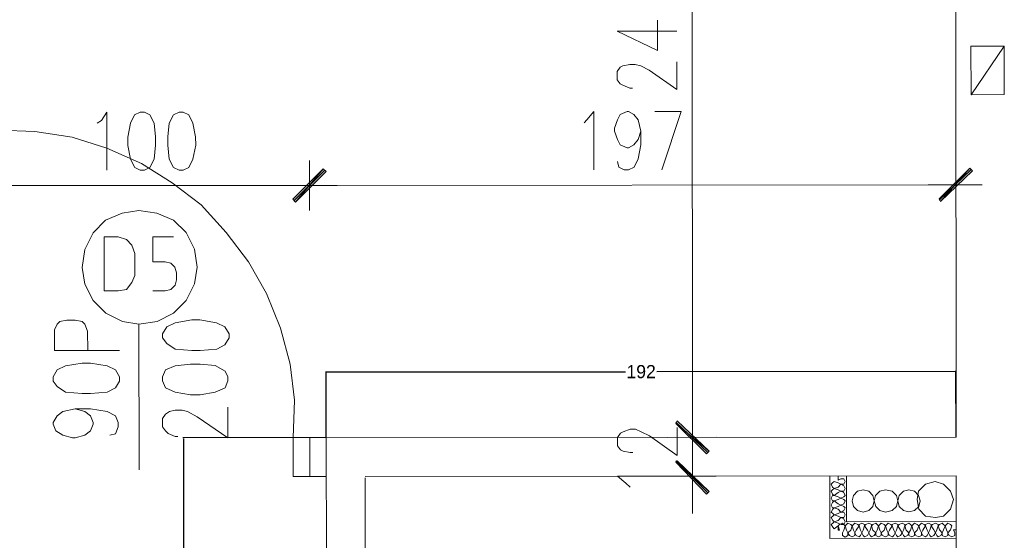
# Model space of a CAD drawing. Header units: inches. Extents: x -5850 to 5646, y 8947 to 13007.
# Tile 344 of 548: x -3442 to -3142, y 12254 to 12413. Entities that reach past the tile are written whole.
import ezdxf

# ---------------------------------------------------------------- set-up
doc = ezdxf.new("R2010")
doc.units = ezdxf.units.IN
doc.header["$MEASUREMENT"] = 0
for name, color, linetype in [('at_Entity', 7, 'Continuous'), ('at_Rect', 7, 'Continuous'), ('at_Solid', 7, 'Continuous')]:
    doc.layers.add(name, color=color, linetype=linetype)
doc.dimstyles.get("Standard").update_dxf_attribs({"dimtxt": 4, "dimasz": 0.18, "dimexe": 0.18, "dimexo": 0.0625, "dimgap": 0.09, "dimtad": 0, "dimtih": 1, "dimtoh": 1, "dimdec": 0, "dimzin": 0, "dimdsep": 46, "dimtxsty": 'Standard', "dimcen": 0.09, "dimadec": 0, "dimazin": 0, "dimtfac": 1, "dimtdec": 0, "dimtofl": 0, "dimtmove": 0, "dimatfit": 3, "dimfxl": 1, "dimtolj": 1, "dimtzin": 0, "dimarcsym": 0})

# ---------------------------------------------------------------- blocks, each defined once
blk = doc.blocks.new('*D7')
at = {"color": 0, "lineweight": -2, "transparency": 16777216}
for p, q in [((-3348.26, 12285.14), (-3391.91, 12285.1)), ((-3391.73, 12284.92), (-3391.6, 12138.51)), ((-3391.47, 11987.91), (-3391.6, 12134.33)), ((-3347.99, 11987.77), (-3391.65, 11987.73))]:
    blk.add_line(p, q, dxfattribs=at)
at = {"color": 0, "transparency": 16777216}
for points in [[(-3391.7, 12284.92), (-3391.76, 12284.92), (-3391.73, 12285.1)], [(-3391.5, 11987.91), (-3391.44, 11987.91), (-3391.47, 11987.73)]]:
    blk.add_solid(points, dxfattribs=at)
at = {"layer": 'Defpoints', "color": 0, "transparency": 16777216}
for p in [(-3348.2, 12285.14), (-3391.47, 11987.73), (-3347.93, 11987.77)]:
    blk.add_point(p, dxfattribs=at)
at = {"color": 0, "lineweight": 20, "transparency": 16777216, "insert": (-3391.6, 12136.42), "char_height": 4, "attachment_point": 5}
blk.add_mtext('\\A1;297', dxfattribs=at)
blk = doc.blocks.new('*D8')
at = {"color": 0, "lineweight": -2, "transparency": 16777216}
for p, q in [((-3156.43, 12285.37), (-3156.45, 12305.51)), ((-3348.2, 12285.2), (-3348.21, 12305.34)), ((-3348.03, 12305.16), (-3257.09, 12305.24)), ((-3156.63, 12305.33), (-3247.57, 12305.25))]:
    blk.add_line(p, q, dxfattribs=at)
at = {"color": 0, "transparency": 16777216}
for points in [[(-3348.03, 12305.19), (-3348.03, 12305.13), (-3348.21, 12305.16)], [(-3156.63, 12305.3), (-3156.63, 12305.36), (-3156.45, 12305.33)]]:
    blk.add_solid(points, dxfattribs=at)
at = {"layer": 'Defpoints', "color": 0, "transparency": 16777216}
for p in [(-3156.45, 12305.33), (-3348.2, 12285.14), (-3156.43, 12285.31)]:
    blk.add_point(p, dxfattribs=at)
at = {"color": 0, "lineweight": 20, "transparency": 16777216, "insert": (-3252.33, 12305.24), "char_height": 4, "attachment_point": 5}
blk.add_mtext('\\A1;192', dxfattribs=at)

msp = doc.modelspace()

# ---------------------------------------------------------------- hatches: boundary and pattern name
at = {"layer": 'at_Solid', "lineweight": 20}
for points in [[(-3358.4, 12357.79), (-3357.56, 12356.95), (-3349.12, 12367.09)], [(-3349.12, 12367.09), (-3357.56, 12356.95), (-3358.4, 12357.79)], [(-3357.56, 12356.95), (-3349.12, 12367.09), (-3348.27, 12366.24)], [(-3348.27, 12366.24), (-3349.12, 12367.09), (-3357.56, 12356.95)], [(-3152.28, 12367.26), (-3161.14, 12357.12), (-3161.56, 12357.96)], [(-3151.43, 12366.42), (-3152.28, 12367.26), (-3161.14, 12357.12)], [(-3231.61, 12281.02), (-3241.76, 12289.46), (-3241.33, 12290.3)], [(-3231.61, 12281.02), (-3241.76, 12289.46), (-3241.33, 12290.3)], [(-3232.46, 12280.17), (-3231.61, 12281.02), (-3241.76, 12289.46)], [(-3232.46, 12280.17), (-3231.61, 12281.02), (-3241.76, 12289.46)], [(-3241.32, 12278.06), (-3241.75, 12277.63), (-3231.6, 12268.77)], [(-3241.75, 12277.63), (-3231.6, 12268.77), (-3232.45, 12267.93)]]:
    msp.add_hatch(color=7, dxfattribs=at).paths.add_polyline_path(points)

# ---------------------------------------------------------------- linework, layer by layer
at = {"layer": 'at_Entity', "color": 7, "lineweight": 20}
for p, q in [((-3156.65, 12529.88), (-3156.43, 12285.31)), ((-3236.9, 12523.89), (-3236.69, 12290.73)), ((-3247.35, 12403.08), (-3247.36, 12412.37)), ((-3259.61, 12408.98), (-3241.44, 12409)), ((-3259.61, 12408.98), (-3247.35, 12403.08)), ((-3151.88, 12389.65), (-3141.75, 12404.44)), ((-3258.75, 12398), (-3257.9, 12398.43)), ((-3257.9, 12398.43), (-3255.8, 12398.85)), ((-3255.8, 12398.85), (-3254.11, 12398.85)), ((-3254.11, 12398.85), (-3252.42, 12398.43)), ((-3252.42, 12398.43), (-3249.88, 12397.16)), ((-3241.42, 12391.26), (-3241.43, 12399.71)), ((-3259.6, 12396.74), (-3258.75, 12398)), ((-3259.59, 12394.2), (-3259.6, 12396.74)), ((-3249.88, 12397.16), (-3241.42, 12391.26)), ((-3258.75, 12392.93), (-3259.59, 12394.2)), ((-3257.9, 12392.51), (-3258.75, 12392.93)), ((-3255.79, 12391.67), (-3257.9, 12392.51)), ((-3254.94, 12391.67), (-3255.79, 12391.67)), ((-3416.71, 12381.81), (-3415.03, 12384.35)), ((-3415.03, 12384.35), (-3415.01, 12366.61)), ((-3406.57, 12383.51), (-3407.84, 12380.97)), ((-3404.89, 12384.36), (-3406.57, 12383.51)), ((-3403.62, 12384.36), (-3404.89, 12384.36)), ((-3401.93, 12383.51), (-3403.62, 12384.36)), ((-3400.66, 12380.98), (-3401.93, 12383.51)), ((-3394.75, 12383.52), (-3396.02, 12380.98)), ((-3393.06, 12384.37), (-3394.75, 12383.52)), ((-3391.79, 12384.37), (-3393.06, 12384.37)), ((-3390.1, 12383.52), (-3391.79, 12384.37)), ((-3388.83, 12380.99), (-3390.1, 12383.52)), ((-3268.87, 12381.95), (-3266.76, 12384.48)), ((-3266.76, 12384.48), (-3266.75, 12366.74)), ((-3259.58, 12381.95), (-3258.74, 12383.64)), ((-3258.74, 12383.64), (-3256.62, 12384.49)), ((-3256.62, 12384.49), (-3256.2, 12384.49)), ((-3256.2, 12384.49), (-3254.52, 12383.64)), ((-3254.52, 12383.64), (-3253.24, 12381.96)), ((-3248.18, 12384.5), (-3240.15, 12384.5)), ((-3240.15, 12384.5), (-3246.05, 12366.76)), ((-3417.98, 12380.96), (-3416.71, 12381.81)), ((-3407.84, 12380.97), (-3408.68, 12376.75)), ((-3400.23, 12376.76), (-3400.66, 12380.98)), ((-3396.02, 12380.98), (-3396.44, 12376.76)), ((-3387.99, 12376.77), (-3388.83, 12380.99)), ((-3269.72, 12381.1), (-3268.87, 12381.95)), ((-3260.42, 12379.42), (-3259.58, 12381.95)), ((-3253.24, 12381.96), (-3252.4, 12378.58)), ((-3436.98, 12378.41), (-3447.97, 12378.82)), ((-3425.58, 12376.74), (-3436.98, 12378.41)), ((-3260.42, 12378.57), (-3260.42, 12379.42)), ((-3259.58, 12376.04), (-3260.42, 12378.57)), ((-3252.4, 12378.58), (-3253.24, 12376.04)), ((-3252.4, 12378.58), (-3252.39, 12374.35)), ((-3415.02, 12373.36), (-3425.58, 12376.74)), ((-3408.68, 12376.75), (-3408.68, 12374.21)), ((-3400.23, 12374.22), (-3400.23, 12376.76)), ((-3396.44, 12376.76), (-3396.43, 12374.23)), ((-3387.98, 12374.23), (-3387.99, 12376.77)), ((-3258.73, 12374.35), (-3259.58, 12376.04)), ((-3256.61, 12373.5), (-3258.73, 12374.35)), ((-3254.51, 12374.35), (-3256.19, 12373.5)), ((-3253.24, 12376.04), (-3254.51, 12374.35)), ((-3252.39, 12374.35), (-3253.23, 12370.13)), ((-3404.45, 12368.73), (-3415.02, 12373.36)), ((-3408.68, 12374.21), (-3407.83, 12369.99)), ((-3400.65, 12370), (-3400.23, 12374.22)), ((-3396.43, 12374.23), (-3396.01, 12370)), ((-3388.82, 12370.01), (-3387.98, 12374.23)), ((-3256.19, 12373.5), (-3256.61, 12373.5)), ((-3407.83, 12369.99), (-3406.56, 12367.46)), ((-3395.15, 12362.82), (-3404.45, 12368.73)), ((-3401.91, 12367.46), (-3400.65, 12370)), ((-3396.01, 12370), (-3394.74, 12367.47)), ((-3390.09, 12367.47), (-3388.82, 12370.01)), ((-3353.33, 12354.41), (-3353.34, 12369.62)), ((-3353.34, 12369.62), (-3353.33, 12354.41)), ((-3259.15, 12367.59), (-3259.57, 12369.28)), ((-3253.23, 12370.13), (-3254.5, 12367.59)), ((-3156.5, 12369.79), (-3156.49, 12354.59)), ((-3406.56, 12367.46), (-3404.87, 12366.62)), ((-3404.87, 12366.62), (-3403.6, 12366.62)), ((-3403.6, 12366.62), (-3401.91, 12367.46)), ((-3394.74, 12367.47), (-3393.05, 12366.63)), ((-3393.05, 12366.63), (-3391.78, 12366.63)), ((-3391.78, 12366.63), (-3390.09, 12367.47)), ((-3349.12, 12367.09), (-3358.4, 12357.79)), ((-3358.4, 12357.79), (-3349.12, 12367.09)), ((-3348.69, 12366.67), (-3357.97, 12357.36)), ((-3357.97, 12357.36), (-3348.69, 12366.67)), ((-3357.56, 12356.95), (-3349.12, 12367.09)), ((-3357.56, 12356.95), (-3349.12, 12367.09)), ((-3349.12, 12367.09), (-3357.56, 12356.95)), ((-3349.12, 12367.09), (-3357.56, 12356.95)), ((-3348.27, 12366.24), (-3357.56, 12356.95)), ((-3357.56, 12356.95), (-3348.27, 12366.24)), ((-3349.12, 12367.09), (-3348.27, 12366.24)), ((-3348.27, 12366.24), (-3349.12, 12367.09)), ((-3257.46, 12366.75), (-3259.15, 12367.59)), ((-3256.19, 12366.75), (-3257.46, 12366.75)), ((-3254.5, 12367.59), (-3256.19, 12366.75)), ((-3161.56, 12357.96), (-3152.28, 12367.26)), ((-3161.56, 12357.54), (-3151.86, 12366.84)), ((-3152.28, 12367.26), (-3161.14, 12357.12)), ((-3152.28, 12367.26), (-3161.14, 12357.12)), ((-3161.14, 12357.12), (-3151.43, 12366.42)), ((-3151.43, 12366.42), (-3152.28, 12367.26)), ((-3386.28, 12356.07), (-3395.15, 12362.82)), ((-3358.83, 12362.01), (-3447.53, 12361.93)), ((-3344.88, 12362.02), (-3361.36, 12362.01)), ((-3361.36, 12362.01), (-3344.88, 12362.02)), ((-3162.41, 12362.18), (-3347.84, 12362.02)), ((-3164.95, 12362.18), (-3148.47, 12362.2)), ((-3358.4, 12357.79), (-3357.56, 12356.95)), ((-3357.56, 12356.95), (-3358.4, 12357.79)), ((-3161.14, 12357.12), (-3161.56, 12357.96)), ((-3410.35, 12353.51), (-3415.42, 12351.4)), ((-3405.28, 12354.37), (-3410.35, 12353.51)), ((-3399.79, 12353.52), (-3405.28, 12354.37)), ((-3394.72, 12351.42), (-3399.79, 12353.52)), ((-3378.67, 12347.63), (-3386.28, 12356.07)), ((-3415.42, 12351.4), (-3419.22, 12347.59)), ((-3390.92, 12347.62), (-3394.72, 12351.42)), ((-3419.22, 12347.59), (-3421.74, 12342.52)), ((-3388.37, 12342.55), (-3390.92, 12347.62)), ((-3371.9, 12338.76), (-3378.67, 12347.63)), ((-3411.61, 12346.34), (-3415.84, 12346.33)), ((-3415.84, 12346.33), (-3415.82, 12329.85)), ((-3409.08, 12345.49), (-3411.61, 12346.34)), ((-3407.39, 12343.8), (-3409.08, 12345.49)), ((-3401.05, 12346.34), (-3394.72, 12346.35)), ((-3401.05, 12338.74), (-3401.05, 12346.34)), ((-3421.74, 12342.52), (-3422.59, 12337.03)), ((-3406.54, 12341.27), (-3407.39, 12343.8)), ((-3387.53, 12337.06), (-3388.37, 12342.55)), ((-3406.53, 12334.51), (-3406.54, 12341.27)), ((-3397.24, 12338.74), (-3401.05, 12338.74)), ((-3395.55, 12338.32), (-3397.24, 12338.74)), ((-3366.4, 12329.06), (-3371.9, 12338.76)), ((-3422.59, 12337.03), (-3421.73, 12331.96)), ((-3394.29, 12337.05), (-3395.55, 12338.32)), ((-3393.86, 12335.37), (-3394.29, 12337.05)), ((-3388.37, 12331.99), (-3387.53, 12337.06)), ((-3409.06, 12330.28), (-3407.38, 12332.4)), ((-3407.38, 12332.4), (-3406.53, 12334.51)), ((-3394.28, 12331.57), (-3393.86, 12333.26)), ((-3393.86, 12333.26), (-3393.86, 12335.37)), ((-3421.73, 12331.96), (-3419.2, 12326.89)), ((-3415.82, 12329.85), (-3411.59, 12329.86)), ((-3411.59, 12329.86), (-3409.06, 12330.28)), ((-3401.04, 12329.87), (-3397.24, 12329.87)), ((-3397.24, 12329.87), (-3395.55, 12330.29)), ((-3395.55, 12330.29), (-3394.28, 12331.57)), ((-3390.9, 12326.92), (-3388.37, 12331.99)), ((-3419.2, 12326.89), (-3415.39, 12323.1)), ((-3394.7, 12323.12), (-3390.9, 12326.92)), ((-3362.17, 12318.5), (-3366.4, 12329.06)), ((-3430.18, 12319.7), (-3429.33, 12320.55)), ((-3429.33, 12320.55), (-3427.22, 12320.98)), ((-3427.22, 12320.98), (-3424.69, 12320.98)), ((-3424.69, 12320.98), (-3422.57, 12320.56)), ((-3422.57, 12320.56), (-3421.72, 12319.71)), ((-3415.39, 12323.1), (-3410.32, 12320.57)), ((-3410.32, 12320.57), (-3405.25, 12319.72)), ((-3405.25, 12319.72), (-3399.76, 12320.58)), ((-3399.76, 12320.58), (-3394.7, 12323.12)), ((-3389.2, 12321.01), (-3394.27, 12320.16)), ((-3386.67, 12321.01), (-3389.2, 12321.01)), ((-3381.6, 12320.17), (-3386.67, 12321.01)), ((-3431.02, 12318.02), (-3430.18, 12319.7)), ((-3431.01, 12311.68), (-3431.02, 12318.02)), ((-3421.72, 12319.71), (-3420.88, 12317.6)), ((-3420.88, 12317.6), (-3420.87, 12311.69)), ((-3405.21, 12275.38), (-3405.25, 12319.72)), ((-3396.8, 12318.89), (-3398.07, 12316.78)), ((-3394.27, 12320.16), (-3396.8, 12318.89)), ((-3379.06, 12318.91), (-3381.6, 12320.17)), ((-3377.8, 12316.79), (-3379.06, 12318.91)), ((-3359.2, 12307.52), (-3362.17, 12318.5)), ((-3398.07, 12316.78), (-3398.07, 12315.51)), ((-3398.07, 12315.51), (-3396.8, 12313.82)), ((-3379.06, 12313.42), (-3377.79, 12315.53)), ((-3377.79, 12315.53), (-3377.8, 12316.79)), ((-3411.16, 12311.69), (-3431.01, 12311.68)), ((-3396.8, 12313.82), (-3394.26, 12312.13)), ((-3394.26, 12312.13), (-3389.19, 12311.71)), ((-3389.19, 12311.71), (-3386.66, 12311.72)), ((-3386.66, 12311.72), (-3381.59, 12312.15)), ((-3381.59, 12312.15), (-3379.06, 12313.42)), ((-3430.17, 12305.77), (-3431.43, 12303.65)), ((-3427.63, 12307.03), (-3430.17, 12305.77)), ((-3422.56, 12307.89), (-3427.63, 12307.03)), ((-3420.03, 12307.89), (-3422.56, 12307.89)), ((-3414.96, 12307.05), (-3420.03, 12307.89)), ((-3412.42, 12305.78), (-3414.96, 12307.05)), ((-3411.15, 12303.67), (-3412.42, 12305.78)), ((-3397.21, 12305.8), (-3398.06, 12303.68)), ((-3394.26, 12307.06), (-3397.21, 12305.8)), ((-3389.61, 12307.49), (-3394.26, 12307.06)), ((-3386.66, 12307.5), (-3389.61, 12307.49)), ((-3382.01, 12307.08), (-3386.66, 12307.5)), ((-3379.05, 12305.39), (-3382.01, 12307.08)), ((-3378.2, 12303.7), (-3379.05, 12305.39)), ((-3357.92, 12296.54), (-3359.2, 12307.52)), ((-3431.43, 12303.65), (-3431.43, 12302.39)), ((-3431.43, 12302.39), (-3430.16, 12300.7)), ((-3412.42, 12300.29), (-3411.15, 12302.4)), ((-3411.15, 12302.4), (-3411.15, 12303.67)), ((-3398.06, 12303.68), (-3398.06, 12302.42)), ((-3398.06, 12302.42), (-3397.21, 12300.3)), ((-3379.05, 12300.32), (-3378.2, 12302.43)), ((-3378.2, 12302.43), (-3378.2, 12303.7)), ((-3430.16, 12300.7), (-3427.62, 12299.01)), ((-3414.95, 12299.02), (-3412.42, 12300.29)), ((-3397.21, 12300.3), (-3394.25, 12299.04)), ((-3382, 12299.05), (-3379.05, 12300.32)), ((-3427.62, 12299.01), (-3422.55, 12298.59)), ((-3422.55, 12298.59), (-3420.02, 12298.59)), ((-3420.02, 12298.59), (-3414.95, 12299.02)), ((-3394.25, 12299.04), (-3389.61, 12298.2)), ((-3389.61, 12298.2), (-3386.65, 12298.21)), ((-3386.65, 12298.21), (-3382, 12299.05)), ((-3358.33, 12285.13), (-3357.92, 12296.54)), ((-3428.46, 12293.1), (-3424.66, 12293.94)), ((-3424.66, 12293.94), (-3420.02, 12293.95)), ((-3424.66, 12293.94), (-3421.7, 12293.1)), ((-3420.02, 12293.95), (-3414.95, 12293.11)), ((-3395.94, 12293.13), (-3394.25, 12293.55)), ((-3394.25, 12293.55), (-3392.13, 12293.55)), ((-3392.13, 12293.55), (-3390.44, 12293.13)), ((-3378.19, 12285.11), (-3378.19, 12294.41)), ((-3236.69, 12290.73), (-3236.69, 12296.23)), ((-3431.42, 12289.71), (-3430.15, 12291.83)), ((-3430.15, 12291.83), (-3428.46, 12293.1)), ((-3421.7, 12293.1), (-3420.01, 12291.83)), ((-3420.01, 12291.83), (-3419.17, 12289.72)), ((-3414.95, 12293.11), (-3412.41, 12291.84)), ((-3412.41, 12291.84), (-3411.56, 12289.73)), ((-3398.05, 12291.01), (-3397.2, 12292.28)), ((-3398.05, 12288.48), (-3398.05, 12291.01)), ((-3397.2, 12292.28), (-3395.94, 12293.13)), ((-3390.44, 12293.13), (-3387.49, 12291.44)), ((-3387.49, 12291.44), (-3378.19, 12285.11)), ((-3236.69, 12293.27), (-3236.68, 12276.79)), ((-3236.69, 12293.27), (-3236.68, 12276.79)), ((-3431.42, 12289.29), (-3431.42, 12289.71)), ((-3430.57, 12287.18), (-3431.42, 12289.29)), ((-3419.16, 12289.3), (-3420.01, 12287.19)), ((-3419.17, 12289.72), (-3419.16, 12289.3)), ((-3411.56, 12288.46), (-3412.4, 12286.35)), ((-3411.56, 12289.73), (-3411.56, 12288.46)), ((-3397.2, 12287.21), (-3398.05, 12288.48)), ((-3257.8, 12286.91), (-3255.7, 12287.76)), ((-3255.7, 12287.76), (-3254.01, 12287.76)), ((-3254.01, 12287.76), (-3252.32, 12286.92)), ((-3241.76, 12289.46), (-3241.33, 12290.3)), ((-3241.76, 12289.46), (-3241.33, 12290.3)), ((-3241.76, 12289.88), (-3232.03, 12280.6)), ((-3241.76, 12289.88), (-3232.03, 12280.6)), ((-3231.61, 12281.02), (-3241.76, 12289.46)), ((-3241.76, 12289.46), (-3232.46, 12280.17)), ((-3231.61, 12281.02), (-3241.76, 12289.46)), ((-3231.61, 12281.02), (-3241.76, 12289.46)), ((-3241.76, 12289.46), (-3232.46, 12280.17)), ((-3231.61, 12281.02), (-3241.76, 12289.46)), ((-3241.33, 12290.3), (-3231.61, 12281.02)), ((-3241.33, 12290.3), (-3231.61, 12281.02)), ((-3241.32, 12279.75), (-3241.33, 12288.2)), ((-3428.45, 12285.92), (-3430.57, 12287.18)), ((-3425.5, 12285.07), (-3428.45, 12285.92)), ((-3424.65, 12285.07), (-3425.5, 12285.07)), ((-3421.69, 12285.92), (-3424.65, 12285.07)), ((-3420.01, 12287.19), (-3421.69, 12285.92)), ((-3412.4, 12286.35), (-3414.09, 12285.93)), ((-3396.35, 12286.37), (-3397.2, 12287.21)), ((-3394.24, 12285.52), (-3396.35, 12286.37)), ((-3393.39, 12285.52), (-3394.24, 12285.52)), ((-3353.26, 12285.14), (-3358.33, 12285.13)), ((-3358.33, 12285.13), (-3358.32, 12273.3)), ((-3353.25, 12273.31), (-3353.26, 12285.14)), ((-3348.2, 12285.14), (-3156.43, 12285.31)), ((-3348.2, 12285.14), (-3347.93, 11987.77)), ((-3259.5, 12285.22), (-3258.65, 12286.49)), ((-3259.49, 12282.69), (-3259.5, 12285.22)), ((-3258.65, 12286.49), (-3257.8, 12286.91)), ((-3252.32, 12286.92), (-3249.78, 12285.65)), ((-3249.78, 12285.65), (-3241.32, 12279.75)), ((-3229.5, 12285.25), (-3244.29, 12285.23)), ((-3229.5, 12285.25), (-3244.29, 12285.23)), ((-3236.68, 12285.24), (-3236.67, 12273.41)), ((-3258.65, 12281.42), (-3259.49, 12282.69)), ((-3257.8, 12281), (-3258.65, 12281.42)), ((-3236.67, 12264.97), (-3236.68, 12281.44)), ((-3255.69, 12280.58), (-3257.8, 12281)), ((-3254.84, 12280.58), (-3255.69, 12280.58)), ((-3232.46, 12280.17), (-3231.61, 12281.02)), ((-3232.46, 12280.17), (-3231.61, 12281.02)), ((-3232.02, 12268.35), (-3241.75, 12278.06)), ((-3241.32, 12278.06), (-3241.75, 12277.63)), ((-3241.75, 12277.63), (-3231.6, 12268.77)), ((-3241.75, 12277.63), (-3231.6, 12268.77)), ((-3232.45, 12267.93), (-3241.75, 12277.63)), ((-3231.6, 12268.77), (-3241.32, 12278.06)), ((-3358.32, 12273.3), (-3353.25, 12273.31)), ((-3336.36, 12273.32), (-3156.42, 12273.48)), ((-3336.36, 12272.91), (-3336.15, 12032.56)), ((-3259.49, 12273.39), (-3241.32, 12273.41)), ((-3256.95, 12271.29), (-3259.49, 12273.39)), ((-3244.28, 12273.41), (-3229.49, 12273.42)), ((-3194.86, 12273.45), (-3194.84, 12254.45)), ((-3192.32, 12273.45), (-3192.32, 12272.19)), ((-3192.32, 12272.19), (-3191.48, 12272.61)), ((-3190.63, 12272.61), (-3191.48, 12272.61)), ((-3190.21, 12271.76), (-3190.63, 12272.61)), ((-3189.79, 12273.45), (-3189.77, 12259.52)), ((-3156.42, 12273.48), (-3156.2, 12032.72)), ((-3255.68, 12270.02), (-3256.95, 12271.29)), ((-3194.01, 12271.34), (-3194.43, 12270.92)), ((-3194.43, 12270.92), (-3194.01, 12270.08)), ((-3193.59, 12271.76), (-3194.01, 12271.34)), ((-3194.01, 12270.08), (-3193.59, 12269.65)), ((-3193.59, 12269.65), (-3194.01, 12269.23)), ((-3193.59, 12271.76), (-3192.32, 12271.34)), ((-3192.32, 12270.08), (-3193.59, 12269.65)), ((-3193.59, 12269.65), (-3192.31, 12269.23)), ((-3191.47, 12270.92), (-3192.32, 12271.34)), ((-3192.32, 12270.08), (-3191.47, 12270.92)), ((-3191.47, 12270.92), (-3190.63, 12270.92)), ((-3190.63, 12270.5), (-3191.47, 12270.92)), ((-3190.63, 12270.92), (-3190.21, 12271.76)), ((-3190.21, 12269.66), (-3190.63, 12270.5)), ((-3190.63, 12268.81), (-3190.21, 12269.66)), ((-3236.67, 12267.5), (-3236.66, 12262.01)), ((-3231.6, 12268.77), (-3232.45, 12267.93)), ((-3194.01, 12269.23), (-3194.43, 12268.8)), ((-3194.43, 12268.8), (-3194.01, 12267.96)), ((-3194.01, 12267.54), (-3194.43, 12266.69)), ((-3194.43, 12266.69), (-3194.01, 12265.85)), ((-3194.01, 12267.96), (-3193.58, 12267.54)), ((-3193.58, 12267.54), (-3194.01, 12267.54)), ((-3192.31, 12268.38), (-3193.58, 12267.54)), ((-3193.58, 12267.54), (-3192.31, 12267.12)), ((-3191.47, 12268.81), (-3192.31, 12269.23)), ((-3192.31, 12268.38), (-3191.47, 12268.81)), ((-3191.47, 12266.69), (-3192.31, 12267.12)), ((-3192.31, 12266.28), (-3191.47, 12266.69)), ((-3191.47, 12268.81), (-3190.63, 12268.81)), ((-3190.63, 12268.38), (-3191.47, 12268.81)), ((-3191.47, 12266.69), (-3190.63, 12267.12)), ((-3190.63, 12266.28), (-3191.47, 12266.69)), ((-3190.21, 12267.54), (-3190.63, 12268.38)), ((-3190.63, 12267.12), (-3190.21, 12267.54)), ((-3194.01, 12265.43), (-3194.42, 12264.58)), ((-3194.42, 12264.58), (-3194.01, 12263.74)), ((-3194.01, 12265.85), (-3193.58, 12265.85)), ((-3193.58, 12265.85), (-3194.01, 12265.43)), ((-3194.01, 12263.74), (-3193.58, 12263.74)), ((-3193.58, 12263.74), (-3194, 12263.31)), ((-3192.31, 12266.28), (-3193.58, 12265.85)), ((-3193.58, 12265.85), (-3192.31, 12265.01)), ((-3192.31, 12264.16), (-3193.58, 12263.74)), ((-3193.58, 12263.74), (-3192.31, 12263.31)), ((-3191.47, 12264.59), (-3192.31, 12265.01)), ((-3192.31, 12264.16), (-3191.47, 12264.59)), ((-3191.47, 12264.59), (-3190.63, 12265.01)), ((-3190.63, 12264.16), (-3191.47, 12264.59)), ((-3190.2, 12265.85), (-3190.63, 12266.28)), ((-3190.63, 12265.01), (-3190.2, 12265.85)), ((-3190.2, 12263.74), (-3190.63, 12264.16)), ((-3190.63, 12262.9), (-3190.2, 12263.74)), ((-3194, 12263.31), (-3194.42, 12262.47)), ((-3194.42, 12262.47), (-3194, 12262.05)), ((-3194, 12261.2), (-3194.42, 12260.78)), ((-3194.42, 12260.78), (-3194, 12259.94)), ((-3194, 12262.05), (-3193.58, 12261.62)), ((-3193.58, 12261.62), (-3194, 12261.2)), ((-3192.31, 12262.05), (-3193.58, 12261.62)), ((-3193.58, 12261.62), (-3192.31, 12261.21)), ((-3191.47, 12262.47), (-3192.31, 12263.31)), ((-3192.31, 12262.05), (-3191.47, 12262.47)), ((-3191.47, 12260.78), (-3192.31, 12261.21)), ((-3192.31, 12259.94), (-3191.47, 12260.78)), ((-3191.47, 12262.47), (-3190.63, 12262.9)), ((-3190.62, 12262.47), (-3191.47, 12262.47)), ((-3191.47, 12260.78), (-3190.62, 12260.78)), ((-3190.62, 12260.36), (-3191.47, 12260.78)), ((-3190.2, 12261.63), (-3190.62, 12262.47)), ((-3190.62, 12260.78), (-3190.2, 12261.63)), ((-3194, 12259.09), (-3194.42, 12258.67)), ((-3194.42, 12258.67), (-3194, 12257.83)), ((-3194, 12259.94), (-3193.58, 12259.52)), ((-3193.58, 12259.52), (-3194, 12259.09)), ((-3194, 12257.83), (-3193.58, 12257.4)), ((-3192.31, 12259.94), (-3193.58, 12259.52)), ((-3193.58, 12259.52), (-3192.31, 12259.09)), ((-3192.31, 12258.25), (-3193.58, 12257.4)), ((-3191.46, 12258.67), (-3192.31, 12259.09)), ((-3191.89, 12258.67), (-3192.31, 12258.25)), ((-3192.31, 12258.25), (-3192.3, 12256.98)), ((-3191.89, 12256.98), (-3192.31, 12258.25)), ((-3191.05, 12259.09), (-3191.89, 12258.67)), ((-3191.46, 12258.67), (-3190.62, 12258.67)), ((-3190.62, 12258.67), (-3191.05, 12259.09)), ((-3190.2, 12259.52), (-3190.62, 12260.36)), ((-3190.62, 12258.67), (-3190.2, 12259.52)), ((-3190.2, 12258.25), (-3190.62, 12258.67)), ((-3190.2, 12258.25), (-3190.62, 12256.98)), ((-3189.77, 12258.67), (-3190.2, 12258.25)), ((-3189.77, 12256.98), (-3190.2, 12258.25)), ((-3189.77, 12259.52), (-3156.41, 12259.55)), ((-3189.35, 12259.1), (-3189.77, 12258.67)), ((-3188.51, 12258.67), (-3189.35, 12259.1)), ((-3188.08, 12258.25), (-3188.51, 12258.67)), ((-3188.08, 12258.25), (-3188.51, 12256.98)), ((-3187.66, 12258.67), (-3188.08, 12258.25)), ((-3187.66, 12256.98), (-3188.08, 12258.25)), ((-3187.24, 12259.1), (-3187.66, 12258.67)), ((-3186.39, 12258.67), (-3187.24, 12259.1)), ((-3185.98, 12258.26), (-3186.82, 12256.98)), ((-3185.98, 12258.26), (-3186.39, 12258.67)), ((-3185.13, 12259.1), (-3185.98, 12258.67)), ((-3185.98, 12258.67), (-3185.98, 12258.26)), ((-3185.55, 12256.99), (-3185.98, 12258.26)), ((-3184.28, 12258.68), (-3185.13, 12259.1)), ((-3184.28, 12258.26), (-3184.7, 12256.99)), ((-3184.28, 12258.26), (-3184.28, 12258.68)), ((-3183.86, 12258.68), (-3184.28, 12258.26)), ((-3183.44, 12256.99), (-3184.28, 12258.26)), ((-3183.02, 12259.1), (-3183.86, 12258.68)), ((-3182.17, 12258.68), (-3183.02, 12259.1)), ((-3182.17, 12258.26), (-3182.59, 12256.99)), ((-3182.17, 12258.26), (-3182.17, 12258.68)), ((-3181.75, 12258.68), (-3182.17, 12258.26)), ((-3181.75, 12256.99), (-3182.17, 12258.26)), ((-3180.91, 12259.1), (-3181.75, 12258.68)), ((-3180.48, 12258.68), (-3180.91, 12259.1)), ((-3180.06, 12258.26), (-3180.48, 12258.68)), ((-3180.06, 12258.26), (-3180.48, 12256.99)), ((-3179.64, 12258.68), (-3180.06, 12258.26)), ((-3179.63, 12256.99), (-3180.06, 12258.26)), ((-3179.21, 12259.1), (-3179.64, 12258.68)), ((-3178.37, 12258.68), (-3179.21, 12259.1)), ((-3177.95, 12258.26), (-3178.37, 12258.68)), ((-3177.95, 12258.26), (-3178.37, 12256.99)), ((-3177.52, 12258.68), (-3177.95, 12258.26)), ((-3177.52, 12256.99), (-3177.95, 12258.26)), ((-3177.1, 12259.11), (-3177.52, 12258.68)), ((-3176.26, 12258.68), (-3177.1, 12259.11)), ((-3175.84, 12258.27), (-3176.68, 12256.99)), ((-3175.84, 12258.27), (-3176.26, 12258.68)), ((-3174.99, 12259.11), (-3175.84, 12258.68)), ((-3175.84, 12258.68), (-3175.84, 12258.27)), ((-3175.41, 12256.99), (-3175.84, 12258.27)), ((-3174.14, 12258.69), (-3174.99, 12259.11)), ((-3174.14, 12258.27), (-3174.57, 12257)), ((-3174.14, 12258.27), (-3174.14, 12258.69)), ((-3173.72, 12258.69), (-3174.14, 12258.27)), ((-3173.3, 12257), (-3174.14, 12258.27)), ((-3172.88, 12259.11), (-3173.72, 12258.69)), ((-3172.04, 12258.69), (-3172.88, 12259.11)), ((-3172.03, 12258.27), (-3172.45, 12257)), ((-3172.03, 12258.27), (-3172.04, 12258.69)), ((-3171.61, 12258.69), (-3172.03, 12258.27)), ((-3171.61, 12257), (-3172.03, 12258.27)), ((-3170.77, 12259.11), (-3171.61, 12258.69)), ((-3170.35, 12258.69), (-3170.77, 12259.11)), ((-3169.92, 12258.27), (-3170.35, 12258.69)), ((-3169.92, 12258.27), (-3170.34, 12257)), ((-3169.5, 12258.69), (-3169.92, 12258.27)), ((-3169.5, 12257), (-3169.92, 12258.27)), ((-3169.07, 12259.11), (-3169.5, 12258.69)), ((-3168.23, 12258.69), (-3169.07, 12259.11)), ((-3167.81, 12258.27), (-3168.23, 12258.69)), ((-3167.81, 12258.27), (-3168.23, 12257)), ((-3167.38, 12258.69), (-3167.81, 12258.27)), ((-3167.38, 12257), (-3167.81, 12258.27)), ((-3166.97, 12259.12), (-3167.38, 12258.69)), ((-3166.12, 12258.69), (-3166.97, 12259.12)), ((-3165.7, 12258.27), (-3166.54, 12257)), ((-3165.7, 12258.27), (-3166.12, 12258.69)), ((-3164.85, 12259.12), (-3165.7, 12258.69)), ((-3165.7, 12258.69), (-3165.7, 12258.27)), ((-3165.28, 12257), (-3165.7, 12258.27)), ((-3164.01, 12258.69), (-3164.85, 12259.12)), ((-3164, 12258.28), (-3164.43, 12257)), ((-3164, 12258.28), (-3164.01, 12258.69)), ((-3163.59, 12258.69), (-3164, 12258.28)), ((-3163.16, 12257.01), (-3164, 12258.28)), ((-3162.74, 12259.12), (-3163.59, 12258.69)), ((-3161.9, 12258.7), (-3162.74, 12259.12)), ((-3161.9, 12258.28), (-3162.32, 12257.01)), ((-3161.9, 12258.28), (-3161.9, 12258.7)), ((-3161.47, 12258.7), (-3161.9, 12258.28)), ((-3161.47, 12257.01), (-3161.9, 12258.28)), ((-3160.63, 12259.12), (-3161.47, 12258.7)), ((-3160.21, 12258.7), (-3160.63, 12259.12)), ((-3159.78, 12258.28), (-3160.21, 12258.7)), ((-3159.78, 12258.28), (-3160.21, 12257.01)), ((-3159.36, 12258.7), (-3159.78, 12258.28)), ((-3159.36, 12257.01), (-3159.78, 12258.28)), ((-3158.94, 12259.12), (-3159.36, 12258.7)), ((-3158.09, 12258.7), (-3158.94, 12259.12)), ((-3157.67, 12258.28), (-3158.09, 12258.7)), ((-3157.67, 12258.28), (-3158.09, 12257.01)), ((-3194.84, 12254.45), (-3156.4, 12254.48)), ((-3192.3, 12256.98), (-3191.89, 12256.98)), ((-3191.04, 12256.14), (-3190.62, 12256.98)), ((-3191.04, 12256.14), (-3191.04, 12255.29)), ((-3191.04, 12255.29), (-3190.19, 12254.87)), ((-3190.19, 12254.87), (-3189.35, 12255.29)), ((-3189.77, 12256.98), (-3189.35, 12256.14)), ((-3189.35, 12256.14), (-3188.51, 12256.98)), ((-3189.35, 12255.29), (-3189.35, 12256.14)), ((-3189.35, 12256.14), (-3188.93, 12255.29)), ((-3188.93, 12255.29), (-3188.08, 12254.88)), ((-3188.08, 12254.88), (-3187.23, 12255.29)), ((-3187.66, 12256.98), (-3187.23, 12256.14)), ((-3187.23, 12256.14), (-3186.82, 12256.98)), ((-3187.23, 12255.29), (-3187.23, 12256.14)), ((-3187.23, 12256.14), (-3186.82, 12255.29)), ((-3186.82, 12255.29), (-3185.97, 12254.88)), ((-3185.97, 12254.88), (-3185.55, 12255.3)), ((-3185.55, 12256.99), (-3185.13, 12256.14)), ((-3185.55, 12255.3), (-3185.13, 12256.14)), ((-3185.13, 12256.14), (-3184.7, 12256.99)), ((-3185.13, 12256.14), (-3184.7, 12255.3)), ((-3184.7, 12255.3), (-3184.28, 12254.88)), ((-3184.28, 12254.88), (-3183.44, 12255.3)), ((-3183.44, 12256.99), (-3183.01, 12256.15)), ((-3183.44, 12255.3), (-3183.01, 12256.15)), ((-3183.01, 12256.15), (-3182.59, 12256.99)), ((-3183.01, 12256.15), (-3182.59, 12255.3)), ((-3182.59, 12255.3), (-3182.17, 12254.88)), ((-3182.17, 12254.88), (-3181.32, 12255.3)), ((-3181.75, 12256.99), (-3180.91, 12256.15)), ((-3181.32, 12255.3), (-3180.91, 12256.15)), ((-3180.91, 12256.15), (-3180.48, 12256.99)), ((-3180.91, 12256.15), (-3180.9, 12255.3)), ((-3180.9, 12255.3), (-3180.06, 12254.88)), ((-3180.06, 12254.88), (-3179.21, 12255.3)), ((-3179.63, 12256.99), (-3179.21, 12256.15)), ((-3179.21, 12256.15), (-3178.37, 12256.99)), ((-3179.21, 12255.3), (-3179.21, 12256.15)), ((-3179.21, 12256.15), (-3178.79, 12255.3)), ((-3178.79, 12255.3), (-3177.94, 12254.88)), ((-3177.94, 12254.88), (-3177.1, 12255.3)), ((-3177.52, 12256.99), (-3177.1, 12256.15)), ((-3177.1, 12256.15), (-3176.68, 12256.99)), ((-3177.1, 12255.3), (-3177.1, 12256.15)), ((-3177.1, 12256.15), (-3176.68, 12255.3)), ((-3176.68, 12255.3), (-3175.83, 12254.89)), ((-3175.83, 12254.89), (-3175.41, 12255.3)), ((-3175.41, 12256.99), (-3174.99, 12256.15)), ((-3175.41, 12255.3), (-3174.99, 12256.15)), ((-3174.99, 12256.15), (-3174.57, 12257)), ((-3174.99, 12256.15), (-3174.56, 12255.31)), ((-3174.56, 12255.31), (-3174.14, 12254.89)), ((-3174.14, 12254.89), (-3173.3, 12255.31)), ((-3173.3, 12257), (-3172.87, 12256.15)), ((-3173.3, 12255.31), (-3172.87, 12256.15)), ((-3172.87, 12256.15), (-3172.45, 12257)), ((-3172.87, 12256.15), (-3172.45, 12255.31)), ((-3172.45, 12255.31), (-3172.03, 12254.89)), ((-3172.03, 12254.89), (-3171.18, 12255.31)), ((-3171.61, 12257), (-3170.77, 12256.16)), ((-3171.18, 12255.31), (-3170.77, 12256.16)), ((-3170.77, 12256.16), (-3170.34, 12257)), ((-3170.77, 12256.16), (-3170.77, 12255.31)), ((-3170.77, 12255.31), (-3169.92, 12254.89)), ((-3169.92, 12254.89), (-3169.07, 12255.31)), ((-3169.5, 12257), (-3169.07, 12256.16)), ((-3169.07, 12256.16), (-3168.23, 12257)), ((-3169.07, 12255.31), (-3169.07, 12256.16)), ((-3169.07, 12256.16), (-3168.65, 12255.31)), ((-3168.65, 12255.31), (-3167.8, 12254.89)), ((-3167.8, 12254.89), (-3166.96, 12255.31)), ((-3167.38, 12257), (-3166.96, 12256.16)), ((-3166.96, 12256.16), (-3166.54, 12257)), ((-3166.96, 12255.31), (-3166.96, 12256.16)), ((-3166.96, 12256.16), (-3166.54, 12255.31)), ((-3166.54, 12255.31), (-3165.7, 12254.9)), ((-3165.7, 12254.9), (-3165.27, 12255.31)), ((-3165.28, 12257), (-3164.85, 12256.16)), ((-3165.27, 12255.31), (-3164.85, 12256.16)), ((-3164.85, 12256.16), (-3164.43, 12257)), ((-3164.85, 12256.16), (-3164.43, 12255.31)), ((-3164.43, 12255.31), (-3164, 12254.9)), ((-3164, 12254.9), (-3163.16, 12255.32)), ((-3163.16, 12257.01), (-3162.74, 12256.16)), ((-3163.16, 12255.32), (-3162.74, 12256.16)), ((-3162.74, 12256.16), (-3162.32, 12257.01)), ((-3162.74, 12256.16), (-3162.32, 12255.32)), ((-3162.32, 12255.32), (-3161.89, 12254.9)), ((-3161.89, 12254.9), (-3161.05, 12255.32)), ((-3161.47, 12257.01), (-3160.63, 12256.17)), ((-3161.05, 12255.32), (-3160.63, 12256.17)), ((-3160.63, 12256.17), (-3160.21, 12257.01)), ((-3160.63, 12256.17), (-3160.63, 12255.32)), ((-3160.63, 12255.32), (-3159.78, 12254.9)), ((-3159.78, 12254.9), (-3158.93, 12255.32)), ((-3159.36, 12257.01), (-3158.93, 12256.17)), ((-3158.93, 12256.17), (-3158.09, 12257.01)), ((-3158.93, 12255.32), (-3158.93, 12256.17)), ((-3158.93, 12256.17), (-3158.51, 12255.32)), ((-3158.51, 12255.32), (-3157.67, 12254.9)), ((-3157.67, 12254.9), (-3156.83, 12255.32)), ((-3157.25, 12257.01), (-3156.83, 12256.17)), ((-3157.25, 12257.01), (-3156.4, 12257.01)), ((-3156.83, 12255.32), (-3156.83, 12256.17))]:
    msp.add_line(p, q, dxfattribs=at)
at = {"layer": 'at_Entity', "color": 114, "lineweight": 20, "true_color": 0x009549}
for p, q in [((-3348.2, 12285.14), (-3353.26, 12285.14)), ((-3353.26, 12285.14), (-3353.25, 12273.31)), ((-3348.19, 12273.31), (-3353.25, 12273.31))]:
    msp.add_line(p, q, dxfattribs=at)
at = {"layer": 'at_Entity', "color": 34, "lineweight": 20, "true_color": 0x954900}
for p, q in [((-3165.71, 12270.94), (-3167.82, 12268.83)), ((-3162.75, 12271.79), (-3165.71, 12270.94)), ((-3160.22, 12270.95), (-3162.75, 12271.79)), ((-3158.1, 12268.84), (-3160.22, 12270.95)), ((-3167.82, 12268.83), (-3168.24, 12266.3)), ((-3157.26, 12266.31), (-3158.1, 12268.84)), ((-3168.24, 12266.3), (-3167.81, 12263.34)), ((-3158.1, 12263.34), (-3157.26, 12266.31)), ((-3167.81, 12263.34), (-3165.7, 12261.23)), ((-3165.7, 12261.23), (-3162.74, 12260.81)), ((-3162.74, 12260.81), (-3160.21, 12261.23)), ((-3160.21, 12261.23), (-3158.1, 12263.34))]:
    msp.add_line(p, q, dxfattribs=at)
at = {"layer": 'at_Entity', "color": 150, "lineweight": 20, "true_color": 0x007eff}
for p, q in [((-3187.67, 12267.55), (-3188.09, 12265.86)), ((-3186.4, 12268.81), (-3187.67, 12267.55)), ((-3184.71, 12269.24), (-3186.4, 12268.81)), ((-3183.02, 12268.82), (-3184.71, 12269.24)), ((-3181.76, 12267.55), (-3183.02, 12268.82)), ((-3181.33, 12265.86), (-3181.76, 12267.55)), ((-3180.92, 12267.55), (-3181.33, 12265.86)), ((-3179.64, 12268.82), (-3180.92, 12267.55)), ((-3177.96, 12269.24), (-3179.64, 12268.82)), ((-3175.85, 12268.82), (-3177.96, 12269.24)), ((-3174.57, 12267.56), (-3175.85, 12268.82)), ((-3174.15, 12265.87), (-3174.57, 12267.56)), ((-3173.73, 12267.56), (-3174.15, 12265.87)), ((-3172.46, 12268.82), (-3173.73, 12267.56)), ((-3170.78, 12269.25), (-3172.46, 12268.82)), ((-3169.08, 12268.83), (-3170.78, 12269.25)), ((-3167.82, 12267.56), (-3169.08, 12268.83)), ((-3167.39, 12265.87), (-3167.82, 12267.56)), ((-3188.09, 12265.86), (-3187.67, 12264.17)), ((-3187.67, 12264.17), (-3186.4, 12262.9)), ((-3183.02, 12262.9), (-3181.75, 12264.17)), ((-3181.75, 12264.17), (-3181.33, 12265.86)), ((-3181.33, 12265.86), (-3180.91, 12264.17)), ((-3180.91, 12264.17), (-3179.64, 12262.91)), ((-3175.84, 12262.91), (-3174.57, 12264.18)), ((-3174.57, 12264.18), (-3174.15, 12265.87)), ((-3174.15, 12265.87), (-3173.73, 12264.18)), ((-3173.73, 12264.18), (-3172.46, 12262.91)), ((-3169.08, 12262.92), (-3167.81, 12264.18)), ((-3167.81, 12264.18), (-3167.39, 12265.87)), ((-3186.4, 12262.9), (-3184.71, 12262.48)), ((-3184.71, 12262.48), (-3183.02, 12262.9)), ((-3179.64, 12262.91), (-3177.95, 12262.48)), ((-3177.95, 12262.48), (-3175.84, 12262.91)), ((-3172.46, 12262.91), (-3170.77, 12262.49)), ((-3170.77, 12262.49), (-3169.08, 12262.92))]:
    msp.add_line(p, q, dxfattribs=at)
at = {"layer": 'at_Rect', "color": 7, "lineweight": 20}
for p, q in [((-3151.89, 12404.43), (-3141.75, 12404.44)), ((-3151.89, 12404.43), (-3151.88, 12389.65)), ((-3141.74, 12389.66), (-3141.75, 12404.44)), ((-3141.74, 12389.66), (-3151.88, 12389.65))]:
    msp.add_line(p, q, dxfattribs=at)

# ---------------------------------------------------------------- dimensions: what is measured, and where the dimension line sits
at = {"lineweight": 20}
for p2, distance, picture, middle in [((-3156.43, 12285.31), 20.02, '*D8', (-3252.33, 12305.24)), ((-3347.93, 11987.77), -43.54, '*D7', (-3391.6, 12136.42))]:
    dim = msp.add_aligned_dim(p1=(-3348.2, 12285.14), p2=p2, distance=distance, dimstyle='Standard', dxfattribs=at)
    dim.commit()
    dim.dimension.update_dxf_attribs({"geometry": picture, "text_midpoint": middle})

doc.saveas('drawing.dxf')
